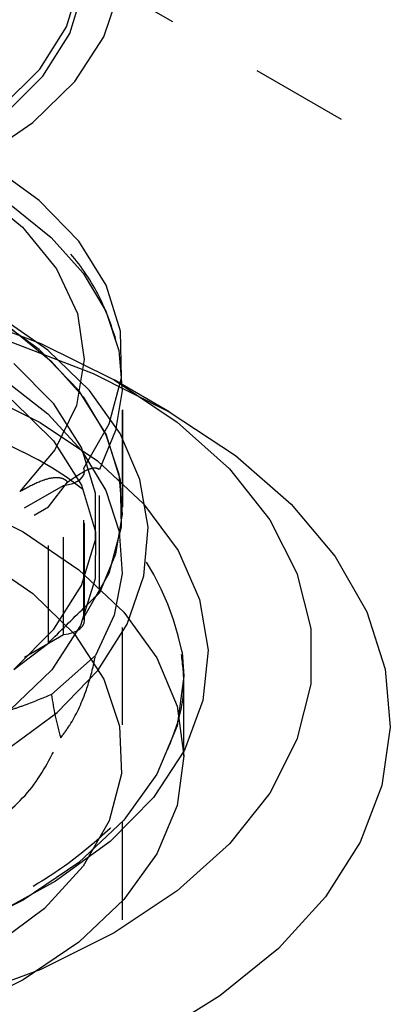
# Model space of a CAD drawing. Header units: inches. Extents: x 1907 to 2452, y -210 to -54.
# Tile 488 of 656: x 2001.898 to 2002.278, y -192.866 to -191.856. Entities that reach past the tile are written whole.
import ezdxf

# ---------------------------------------------------------------- set-up
doc = ezdxf.new("R2010")
doc.units = ezdxf.units.IN
doc.header["$LTSCALE"] = 0.5
doc.header["$MEASUREMENT"] = 0
doc.linetypes.add('HIDDEN', pattern=[0.225, 0.15, -0.075])
doc.layers.add('SID-M-H', color=4, linetype='HIDDEN')

msp = doc.modelspace()

# ---------------------------------------------------------------- linework, layer by layer
at = {"layer": 'SID-M-H'}
for p, q in [((2003.09405, -192.4578), (2001.32628, -191.43729)), ((2001.94567, -191.86284), (2001.95954, -191.81743)), ((2001.94908, -191.86971), (2001.96306, -191.82395)), ((2001.98414, -191.87302), (2002.00025, -191.82496)), ((2001.91835, -191.90617), (2001.94567, -191.86284)), ((2001.92155, -191.91337), (2001.94908, -191.86971)), ((2001.9542, -191.91883), (2001.98414, -191.87302)), ((2001.87841, -191.9461), (2001.91835, -191.90617)), ((2001.88131, -191.95361), (2001.92155, -191.91337)), ((2001.91128, -191.96105), (2001.9542, -191.91883)), ((2001.85661, -191.99848), (2001.91128, -191.96105)), ((2001.91783, -192.04094), (2001.86581, -192.00358)), ((2001.85307, -192.02973), (2001.90067, -192.06834)), ((2001.88881, -192.04567), (2001.93011, -192.07918)), ((2001.95844, -192.08276), (2001.91783, -192.04094)), ((2001.90067, -192.06834), (2001.93565, -192.11121)), ((2001.93011, -192.07918), (2001.96273, -192.11574)), ((2001.98651, -192.12787), (2001.95844, -192.08276)), ((2001.93565, -192.11121), (2001.9569, -192.15698)), ((2001.96273, -192.11574), (2001.98602, -192.1546)), ((2002.00127, -192.17504), (2001.98651, -192.12787)), ((2001.83614, -192.15671), (2001.91956, -192.18766)), ((2001.91783, -192.19404), (2001.86581, -192.15668)), ((2001.9569, -192.15698), (2001.96373, -192.2042)), ((2001.98602, -192.1546), (2001.99951, -192.19498)), ((2001.92643, -192.19477), (2001.87575, -192.15947)), ((2001.88881, -192.17252), (2001.93011, -192.20603)), ((2002.00232, -192.22297), (2002.00127, -192.17504)), ((2001.88682, -192.18548), (2001.97314, -192.21847)), ((2001.95844, -192.23586), (2001.91783, -192.19404)), ((2001.91956, -192.18766), (2001.9945, -192.22515)), ((2001.96921, -192.23586), (2001.92643, -192.19477)), ((2001.99951, -192.19498), (2002.00292, -192.23606)), ((2001.93011, -192.20603), (2001.96273, -192.24259)), ((2001.96373, -192.2042), (2001.95594, -192.25137)), ((2002.00356, -192.35575), (2002.00356, -192.20265)), ((2001.93286, -192.24972), (2001.89155, -192.2084)), ((2001.88259, -192.22541), (2001.92672, -192.26002)), ((2001.97314, -192.21847), (2002.05107, -192.25782)), ((2001.98963, -192.27034), (2002.00232, -192.22297)), ((2001.9945, -192.22515), (2002.05944, -192.26841)), ((2002.05116, -192.25787), (2001.99458, -192.2252)), ((2001.8505, -192.235), (2001.91884, -192.26883)), ((2001.98651, -192.28097), (2001.95844, -192.23586)), ((2002.00087, -192.28025), (2001.96921, -192.23586)), ((2002.00292, -192.23606), (2001.99619, -192.277)), ((2002.00306, -192.35616), (2002.00306, -192.22931)), ((2001.89, -192.2458), (2001.93229, -192.28768)), ((2001.96273, -192.24259), (2001.98602, -192.28145)), ((2001.96113, -192.29455), (2001.93286, -192.24972)), ((2001.95594, -192.25137), (2001.93378, -192.297)), ((2002.05107, -192.25782), (2002.11922, -192.30281)), ((2001.83398, -192.26632), (2001.90116, -192.29945)), ((2001.92672, -192.26002), (2001.96145, -192.29804)), ((2001.91884, -192.26883), (2001.97743, -192.30828)), ((2001.96355, -192.31585), (2001.98963, -192.27034)), ((2001.99619, -192.277), (2001.97944, -192.31697)), ((2002.05944, -192.26841), (2002.11305, -192.31657)), ((2001.93229, -192.28768), (2001.96113, -192.33322)), ((2001.98602, -192.28145), (2001.99951, -192.32183)), ((2002.00127, -192.32814), (2001.98651, -192.28097)), ((2002.02106, -192.32723), (2002.00087, -192.28025)), ((2001.93378, -192.297), (2001.89793, -192.33963)), ((2001.97548, -192.34153), (2001.96113, -192.29455)), ((2001.96145, -192.29804), (2001.98602, -192.33861)), ((2001.97743, -192.30828), (2002.02491, -192.35243)), ((2002.11922, -192.30281), (2002.17638, -192.35264)), ((2001.96355, -192.46895), (2001.96355, -192.31585)), ((2001.96418, -192.31881), (2001.96355, -192.31585)), ((2001.96374, -192.32178), (2001.96418, -192.31881)), ((2001.97944, -192.44382), (2001.97944, -192.31697)), ((2002.11305, -192.31657), (2002.15424, -192.36864)), ((2001.95645, -192.32952), (2001.95979, -192.32725)), ((2001.95979, -192.32725), (2001.96226, -192.32463)), ((2001.96226, -192.32463), (2001.96374, -192.32178)), ((2001.96418, -192.47218), (2001.96418, -192.31908)), ((2001.99951, -192.32183), (2002.00292, -192.36291)), ((2002.00232, -192.37607), (2002.00127, -192.32814)), ((2002.02938, -192.37624), (2002.02106, -192.32723)), ((2001.7295, -192.45646), (2001.94272, -192.33337)), ((2001.92717, -192.35541), (2001.94688, -192.33001)), ((2001.94272, -192.33337), (2001.94772, -192.33265)), ((2001.94272, -192.48647), (2001.94272, -192.33337)), ((2001.94772, -192.33265), (2001.95237, -192.33134)), ((2001.95237, -192.33134), (2001.95645, -192.32952)), ((2001.96113, -192.33322), (2001.97559, -192.38097)), ((2001.98602, -192.33861), (2001.99989, -192.38084)), ((2001.74034, -192.43061), (2001.89793, -192.33963)), ((2001.83398, -192.34798), (2001.90116, -192.3811)), ((2001.97549, -192.38924), (2001.97548, -192.34153)), ((2001.73939, -192.46381), (2001.92717, -192.35541)), ((2001.92717, -192.49515), (2001.92717, -192.35541)), ((2002.02491, -192.35243), (2002.06016, -192.40025)), ((2002.17638, -192.35264), (2002.22152, -192.40642)), ((2002.00292, -192.36291), (2001.99619, -192.40385)), ((2002.15424, -192.36864), (2002.18218, -192.42357)), ((2001.98963, -192.42344), (2002.00232, -192.37607)), ((2002.02514, -192.42629), (2002.02938, -192.37624)), ((2001.90116, -192.3811), (2001.95854, -192.41988)), ((2001.96115, -192.43622), (2001.97549, -192.38924)), ((2001.97559, -192.38097), (2001.97524, -192.42945)), ((2001.99989, -192.38084), (2002.00273, -192.42379)), ((2001.85661, -192.40682), (2001.91128, -192.44425)), ((2001.99619, -192.40385), (2001.97944, -192.44382)), ((2002.06016, -192.40025), (2002.08234, -192.45062)), ((2002.22152, -192.40642), (2002.25384, -192.4632)), ((2002.00306, -195.97915), (2002.00306, -192.41332)), ((2001.95854, -192.41988), (2002.0047, -192.46337)), ((2001.97524, -192.42945), (2001.96008, -192.47714)), ((2001.96355, -192.46895), (2001.98963, -192.42344)), ((2002.00273, -192.42379), (2001.9945, -192.4665)), ((2002.00788, -192.47592), (2002.02514, -192.42629)), ((2002.18218, -192.42357), (2002.19629, -192.48023)), ((2001.93289, -192.48105), (2001.96115, -192.43622)), ((2001.91128, -192.44425), (2001.9542, -192.48647)), ((2002.08234, -192.45062), (2002.09095, -192.50235)), ((2001.96418, -192.47191), (2001.96355, -192.46895)), ((2001.9945, -192.4665), (2001.97537, -192.50804)), ((2002.0047, -192.46337), (2002.03851, -192.51049)), ((2002.25384, -192.4632), (2002.27276, -192.52196)), ((2001.96008, -192.47714), (2001.93059, -192.52253)), ((2001.95645, -192.48262), (2001.95979, -192.48035)), ((2001.95979, -192.48035), (2001.96226, -192.47773)), ((2001.96226, -192.47773), (2001.96374, -192.47488)), ((2001.96374, -192.47488), (2001.96418, -192.47191)), ((2001.97785, -192.52322), (2002.00788, -192.47592)), ((2002.19629, -192.48023), (2002.19629, -192.53747)), ((2001.7295, -192.60956), (2001.94272, -192.48647)), ((2001.89159, -192.52237), (2001.93289, -192.48105)), ((2001.94272, -192.48647), (2001.94772, -192.48575)), ((2001.94772, -192.48575), (2001.95237, -192.48445)), ((2001.95237, -192.48445), (2001.95645, -192.48262)), ((2001.9542, -192.48647), (2001.98414, -192.53228)), ((2001.89159, -192.52237), (2001.92717, -192.49515)), ((2001.97537, -192.50804), (2001.93046, -192.54798)), ((2002.03851, -192.51049), (2002.05913, -192.56008)), ((2002.06444, -192.50466), (2002.06606, -192.52927)), ((2002.09095, -192.50235), (2002.08578, -192.55423)), ((2001.93059, -192.52253), (2001.88769, -192.56421)), ((2001.93611, -192.56657), (2001.97785, -192.52322)), ((2002.06606, -192.52927), (2002.05913, -192.58011)), ((2002.06606, -192.61092), (2002.06606, -192.52927)), ((2002.27276, -192.52196), (2002.27795, -192.58165)), ((2001.98414, -192.53228), (2002.00025, -192.58034)), ((2002.19629, -192.53747), (2002.18218, -192.59414)), ((2002.05913, -192.56008), (2002.06606, -192.61092)), ((2002.08578, -192.55423), (2002.06695, -192.60505)), ((2001.88409, -192.60489), (2001.93611, -192.56657)), ((2002.00025, -192.58034), (2002.00205, -192.62929)), ((2002.05913, -192.58011), (2002.03851, -192.6297)), ((2002.27795, -192.58165), (2002.26931, -192.64121)), ((2002.18218, -192.59414), (2002.15424, -192.64906)), ((2002.06695, -192.60505), (2002.03491, -192.65362)), ((2002.06606, -192.61092), (2002.05913, -192.66176)), ((2002.00205, -192.62929), (2001.98949, -192.67771)), ((2002.03851, -192.6297), (2002.0047, -192.67682)), ((2002.26931, -192.64121), (2002.247, -192.69957)), ((2002.15424, -192.64906), (2002.11305, -192.70113)), ((2002.03491, -192.65362), (2001.99039, -192.69879)), ((2002.05913, -192.66176), (2002.03851, -192.71135)), ((2002.0047, -192.67682), (2001.95854, -192.7203)), ((2001.98949, -192.67771), (2001.96294, -192.7242)), ((2001.99039, -192.69879), (2001.93446, -192.73951)), ((2002.11305, -192.70113), (2002.05944, -192.74929)), ((2002.247, -192.69957), (2002.21141, -192.75569)), ((2002.03851, -192.71135), (2002.0047, -192.75847)), ((2001.95854, -192.7203), (2001.90116, -192.75908)), ((2001.96294, -192.7242), (2001.92316, -192.76744)), ((2001.93446, -192.73951), (2001.88394, -192.76746)), ((2002.05944, -192.74929), (2001.9945, -192.79255)), ((2001.90116, -192.75908), (2001.83398, -192.79221)), ((2002.0047, -192.75847), (2001.95854, -192.80196)), ((2002.21141, -192.75569), (2002.16318, -192.80858)), ((2001.92316, -192.76744), (2001.8713, -192.80618)), ((2001.9945, -192.79255), (2001.91956, -192.83004)), ((2001.95854, -192.80196), (2001.90116, -192.84074)), ((2002.16318, -192.80858), (2002.10317, -192.85728)), ((2001.91956, -192.83004), (2001.83614, -192.86099)), ((2001.90116, -192.84074), (2001.83398, -192.87386)), ((2002.10317, -192.85728), (2002.03245, -192.90093))]:
    msp.add_line(p, q, dxfattribs=at)
msp.add_arc((2001.77995, -192.56346), 0.2905, 11.6773, 65.3399, dxfattribs=at)
msp.add_ellipse((2002.12605, -192.61046), major_axis=(-0.14929, 0.20172), ratio=0.6395511, start_param=0.8449806, end_param=1.0485716, dxfattribs=at)
for points, knots in [([(2001.99653, -192.18383), (2001.99152, -192.16887), (2001.98116, -192.13789), (2001.95107, -192.09449), (2001.91063, -192.0535), (2001.85903, -192.01739), (2001.81572, -191.99327), (2001.78822, -191.98329), (2001.78332, -191.98152)], [0, 0, 0, 0, 0.1762918, 0.365121, 0.55881, 0.7566724, 0.9566761, 1, 1, 1, 1]), ([(2001.94688, -192.33001), (2001.95437, -192.32478), (2001.96431, -192.31784), (2001.97529, -192.31462), (2001.97827, -192.31631), (2001.97944, -192.31697)], [0, 0, 0, 0, 0.6481538, 0.8605613, 1, 1, 1, 1]), ([(2001.89793, -192.33963), (2001.89983, -192.33855), (2001.90728, -192.33432), (2001.91841, -192.32879), (2001.93012, -192.32532), (2001.93752, -192.32505), (2001.94207, -192.32613), (2001.94515, -192.32801), (2001.94641, -192.32946), (2001.94688, -192.33001)], [0, 0, 0, 0, 0.1265755, 0.4973264, 0.7196528, 0.8241425, 0.9085954, 0.9654259, 1, 1, 1, 1]), ([(2001.92717, -192.49515), (2001.93944, -192.4829), (2001.95686, -192.46549), (2001.97429, -192.44877), (2001.97944, -192.44382)], [0, 0, 0, 0, 0.704296, 1, 1, 1, 1]), ([(2002.06335, -192.50688), (2002.06466, -192.51749), (2002.06786, -192.54344), (2002.05888, -192.58465), (2002.03812, -192.62974), (2002.00511, -192.67291), (2001.96089, -192.71264), (2001.91637, -192.74365), (2001.88371, -192.75918), (2001.87234, -192.76458)], [0, 0, 0, 0, 0.11381029, 0.27813212, 0.4415855, 0.60173591, 0.75949083, 0.91621288, 1, 1, 1, 1]), ([(2001.93977, -192.59259), (2001.94293, -192.58833), (2001.95283, -192.57495), (2001.96484, -192.54946), (2001.97241, -192.52339), (2001.97486, -192.51071), (2001.97537, -192.50804)], [0, 0, 0, 0, 0.1977853, 0.619921, 0.9198661, 1, 1, 1, 1]), ([(2001.93046, -192.54798), (2001.92072, -192.552), (2001.90641, -192.5579), (2001.89221, -192.56269), (2001.88769, -192.56421)], [0, 0, 0, 0, 0.6812995, 1, 1, 1, 1]), ([(2001.86837, -192.68278), (2001.88323, -192.67079), (2001.91177, -192.64777), (2001.9307, -192.61046), (2001.93977, -192.59259)], [0, 0, 0, 0, 0.5209757, 1, 1, 1, 1])]:
    msp.add_open_spline(points, degree=3, knots=knots, dxfattribs=at)

doc.saveas('drawing.dxf')
